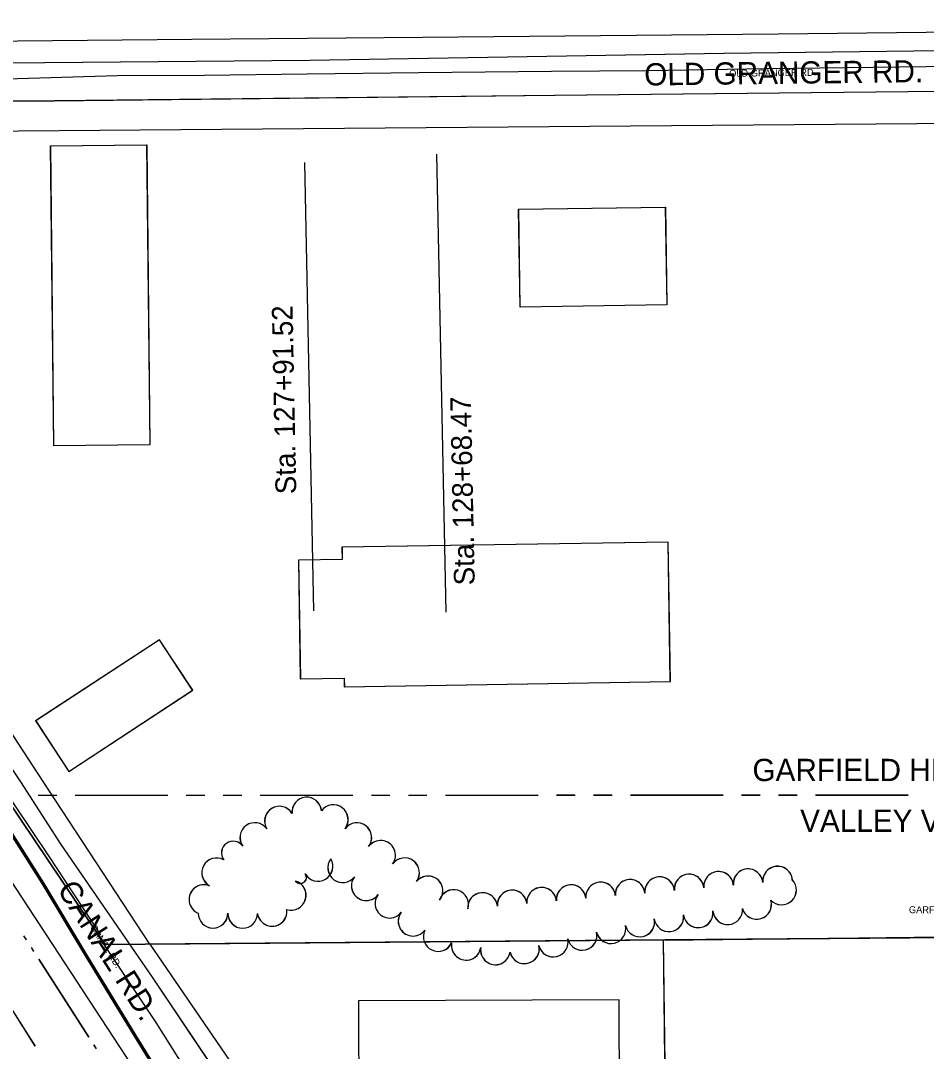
# Model space of a CAD drawing. Extents: x -25029 to 2274964, y -81170 to 687028.
# Drawn here: x -2031 to -1419, y -66014 to -65319 of the extents above; entities that cross this region are included whole.
import ezdxf

# ---------------------------------------------------------------- set-up
doc = ezdxf.new("R2010")
doc.units = 0
for name, color, linetype in [('81911BEA - RW_X_Fee_RW', 7, 'Continuous'), ('BLDG', 7, 'Continuous'), ('DIVISIONS', 7, 'Continuous'), ('DV_X_Corp_Line', 7, 'Continuous'), ('GE_X_CL_100', 7, 'Continuous'), ('GE_X_CL_2000', 7, 'Continuous'), ('PV_X_Curb', 7, 'Continuous'), ('ROAD', 7, 'Continuous'), ('ROAD-NAME', 7, 'Continuous'), ('TREES', 7, 'Continuous'), ('WATER', 7, 'Continuous')]:
    doc.layers.add(name, color=color, linetype=linetype)

msp = doc.modelspace()

# ---------------------------------------------------------------- linework, layer by layer
at = {"layer": '81911BEA - RW_X_Fee_RW'}
for p, q in [((-2157.65, -65716.22), (-1755.89, -66328.86)), ((-1943.55, -65942.11), (-2011.77, -65838.12)), ((-1943.55, -65942.11), (-288.66, -65927.79))]:
    msp.add_line(p, q, dxfattribs=at)
for points in [[(-1419.42, -65326.67), (-858.33, -65321.35), (-722.69, -65319.81), (-586.83, -65318.78)], [(-1915.39, -65331.4), (-1759.39, -65329.91), (-1519.39, -65327.62), (-1419.42, -65326.67)], [(-2438.98, -65336.4), (-2409.46, -65336.12), (-1915.39, -65331.4)], [(-1922.69, -65392.24), (-1149.52, -65385.97), (-1129.52, -65385.81), (-818.52, -65383.29), (-678.52, -65382.15), (-564.76, -65381.23)], [(-2382.88, -65395.98), (-2218.05, -65394.64), (-2032.1, -65393.13), (-1922.69, -65392.24)], [(-2011.77, -65838.12), (-2066.6, -65754.54), (-2116.33, -65678.73)], [(-1943.55, -65942.11), (-1802.8, -66147.73), (-1780.15, -66182.25), (-1697.84, -66307.71)]]:
    msp.add_lwpolyline(points, dxfattribs=at)
at = {"layer": 'BLDG'}
for points in [[(-1945.84, -65402.63), (-1943.73, -65604.99), (-2008.53, -65605.67), (-2010.64, -65403.31)], [(-1945.72, -65402.61), (-1943.63, -65604.97), (-2008.43, -65605.64), (-2010.52, -65403.28)], [(-1594.53, -65510.58), (-1693.62, -65512.07), (-1694.62, -65446.05), (-1595.53, -65444.56)], [(-1594.42, -65510.6), (-1693.51, -65512.08), (-1694.5, -65446.06), (-1595.41, -65444.58)], [(-1593.68, -65670.63), (-1813.94, -65674.15), (-1813.81, -65682.39), (-1843.36, -65682.86), (-1842.08, -65763.03), (-1812.45, -65762.56), (-1812.36, -65768.31), (-1592.18, -65764.8)], [(-1593.59, -65670.65), (-1813.85, -65674.14), (-1813.72, -65682.38), (-1843.27, -65682.85), (-1842, -65763.02), (-1812.37, -65762.55), (-1812.28, -65768.3), (-1592.1, -65764.82)], [(-1998.44, -65825.51), (-1914.78, -65770.72), (-1937.1, -65736.62), (-2020.76, -65791.41)], [(-1998.37, -65825.48), (-1914.7, -65770.7), (-1937.02, -65736.6), (-2020.69, -65791.38)], [(-1596.74, -65939.32), (-1296.12, -65935.78), (-1294.93, -66036.1), (-1595.56, -66039.64)], [(-1596.68, -65939.34), (-1296.06, -65935.84), (-1294.89, -66036.16), (-1595.52, -66039.66)], [(-1802.62, -66055.05), (-1702.16, -66054.76), (-1701.99, -66113.45), (-1626.29, -66113.23), (-1626.68, -65979.66), (-1802.84, -65980.16)], [(-1802.58, -66055.05), (-1702.12, -66054.77), (-1701.96, -66113.46), (-1626.26, -66113.25), (-1626.63, -65979.68), (-1802.79, -65980.16)]]:
    msp.add_lwpolyline(points, close=True, dxfattribs=at)
at = {"layer": 'DIVISIONS'}
for p, q in [((-2006.55, -65841.62), (-2019.05, -65841.62)), ((-2006.48, -65841.59), (-2018.98, -65841.59)), ((-1931.55, -65841.61), (-1994.05, -65841.62)), ((-1931.48, -65841.59), (-1993.98, -65841.59)), ((-1906.55, -65841.61), (-1919.05, -65841.61)), ((-1906.48, -65841.59), (-1918.98, -65841.59)), ((-1881.55, -65841.6), (-1894.05, -65841.61)), ((-1881.48, -65841.59), (-1893.98, -65841.59)), ((-1806.55, -65841.6), (-1869.05, -65841.6)), ((-1806.48, -65841.59), (-1868.98, -65841.59)), ((-1781.55, -65841.59), (-1794.05, -65841.59)), ((-1781.48, -65841.59), (-1793.98, -65841.59)), ((-1756.55, -65841.59), (-1769.05, -65841.59)), ((-1756.48, -65841.59), (-1768.98, -65841.59)), ((-1681.55, -65841.58), (-1744.05, -65841.59)), ((-1681.48, -65841.59), (-1743.98, -65841.59)), ((-1656.55, -65841.58), (-1669.05, -65841.58)), ((-1656.48, -65841.59), (-1668.98, -65841.59)), ((-1631.55, -65841.57), (-1644.05, -65841.58)), ((-1631.48, -65841.59), (-1643.98, -65841.59)), ((-1556.55, -65841.56), (-1619.05, -65841.57)), ((-1556.48, -65841.59), (-1618.98, -65841.59)), ((-1531.55, -65841.56), (-1544.05, -65841.56)), ((-1531.48, -65841.59), (-1543.98, -65841.59)), ((-1506.55, -65841.56), (-1519.05, -65841.56)), ((-1506.48, -65841.59), (-1518.98, -65841.59)), ((-1431.55, -65841.55), (-1494.05, -65841.56)), ((-1431.48, -65841.59), (-1493.98, -65841.59))]:
    msp.add_line(p, q, dxfattribs=at)
at = {"layer": 'DV_X_Corp_Line'}
for p, q in [((-1983.84, -65927.56), (-2040.28, -65843.86)), ((-1983.84, -65927.56), (-2040.28, -65843.86)), ((-2040.28, -65843.86), (-1983.84, -65927.56)), ((-2040.28, -65843.86), (-1983.84, -65927.56)), ((-1973.86, -65942.36), (-1983.84, -65927.56)), ((-1973.86, -65942.36), (-1983.84, -65927.56)), ((-1983.84, -65927.56), (-1973.86, -65942.36)), ((-1983.84, -65927.56), (-1973.86, -65942.36)), ((-1595.59, -65939.1), (-1973.86, -65942.36)), ((-1595.59, -65939.1), (-1973.86, -65942.36)), ((-1973.86, -65942.36), (-1595.59, -65939.1)), ((-1973.86, -65942.36), (-1595.59, -65939.1)), ((-1285.1, -65936.41), (-1595.59, -65939.1)), ((-1285.1, -65936.41), (-1595.59, -65939.1)), ((-1595.59, -65939.1), (-1285.1, -65936.41)), ((-1595.59, -65939.1), (-1285.1, -65936.41))]:
    msp.add_line(p, q, dxfattribs=at)
at = {"layer": 'GE_X_CL_100'}
for p, q in [((-1743.53, -65718.04), (-1749.8, -65408.9)), ((-1832.95, -65717.01), (-1839.07, -65414.58))]:
    msp.add_line(p, q, dxfattribs=at)
at = {"layer": 'GE_X_CL_2000'}
for points in [[(-2040.42, -65357.97), (-1965.76, -65355.83), (-1907.06, -65355.64), (-1837.48, -65354.75), (-1762.1, -65353.87), (-1672.4, -65352.86), (-1607.53, -65352.5), (-1527.07, -65351.1), (-1276.11, -65348.01), (-1195.29, -65346.79), (-1113.03, -65346.84), (-1045.81, -65345.77), (-975.68, -65345.06), (-910.08, -65344.34), (-855.19, -65343.96), (-784.67, -65343.56), (-718.36, -65342.8), (-634.48, -65342), (-580.59, -65341.37), (-556.29, -65341.07)], [(-2453.42, -65465.79), (-2406.53, -65483.22), (-2395.09, -65488.31), (-2383.76, -65493.61), (-2372.53, -65499.14), (-2361.41, -65504.89), (-2350.41, -65510.86), (-2339.52, -65517.04), (-2328.76, -65523.44), (-2318.13, -65530.04), (-2297.61, -65543.3), (-2287.73, -65549.97), (-2278, -65556.84), (-2268.42, -65563.92), (-2259, -65571.21), (-2249.74, -65578.7), (-2240.63, -65586.4), (-2190.75, -65631.84), (-2155.35, -65672.16), (-2114.92, -65727.54), (-2081.72, -65777.28), (-2047.09, -65830.47), (-2012.45, -65881.85), (-1976.92, -65935.72)], [(-1978.92, -65935.76), (-1976.01, -65940.16), (-1939.57, -65994.99), (-1903.85, -66051.8), (-1869.39, -66104.09), (-1832.4, -66159.28)]]:
    msp.add_lwpolyline(points, dxfattribs=at)
at = {"layer": 'PV_X_Curb'}
for points in [[(-1781.88, -66270.97), (-1810.54, -66228.35), (-1853.52, -66161.11), (-1884.59, -66112.87), (-1920.21, -66058.93), (-1954.04, -66004.2), (-1987, -65949.89), (-2016.35, -65901.15), (-2046.48, -65853.92), (-2069.12, -65819.05), (-2086.78, -65790.93), (-2101.63, -65768.37), (-2116.26, -65746.72), (-2131.18, -65724.81), (-2144.84, -65705.94), (-2158.94, -65688.94), (-2169.22, -65677.21)], [(-1781.47, -66270.69), (-1810.12, -66228.08), (-1853.1, -66160.84), (-1884.17, -66112.6), (-1919.79, -66058.66), (-1953.61, -66003.93), (-1986.57, -65949.64), (-2015.92, -65900.88), (-2046.06, -65853.65), (-2068.7, -65818.78), (-2086.36, -65790.66), (-2101.21, -65768.09), (-2115.84, -65746.44), (-2130.77, -65724.52), (-2144.45, -65705.63), (-2158.56, -65688.61), (-2168.84, -65676.88)]]:
    msp.add_lwpolyline(points, dxfattribs=at)
at = {"layer": 'ROAD'}
for points in [[(-2173.74, -65347.37), (-2014.68, -65347.13), (-1835.7, -65345.47), (-1702.21, -65343.29), (-1555.98, -65340.73), (-1427.74, -65339.21), (-1289.35, -65337.45), (-1156.36, -65336.43), (-915.42, -65334.4), (-793.51, -65331.22), (-675.92, -65331.15), (-551.42, -65329.91), (-551.25, -65357.26), (-661.36, -65356.61), (-877.25, -65359.39), (-1083.72, -65362.03), (-1388.48, -65366.28), (-1670.36, -65369.23), (-2008.16, -65373.03), (-2173.31, -65373.51)], [(-2173.61, -65347.32), (-2014.55, -65347.1), (-1835.57, -65345.46), (-1702.08, -65343.3), (-1555.85, -65340.76), (-1427.61, -65339.25), (-1289.22, -65337.51), (-1156.23, -65336.5), (-915.29, -65334.5), (-793.38, -65331.34), (-675.79, -65331.28), (-551.29, -65330.06), (-551.12, -65357.41), (-661.23, -65356.74), (-877.12, -65359.5), (-1083.59, -65362.11), (-1388.35, -65366.33), (-1670.24, -65369.24), (-2008.04, -65373), (-2173.19, -65373.46)], [(-2168.47, -65676.55), (-2158.18, -65688.29), (-2144.05, -65705.33), (-2130.36, -65724.23), (-2115.43, -65746.16), (-2100.8, -65767.81), (-2085.94, -65790.39), (-2068.28, -65818.51), (-2045.64, -65853.37), (-2015.5, -65900.62), (-1986.14, -65949.38), (-1953.19, -66003.67), (-1919.37, -66058.39), (-1883.75, -66112.32), (-1852.68, -66160.57), (-1809.7, -66227.81), (-1781.05, -66270.42)], [(-1883.47, -66051.44), (-1941.87, -65964.22), (-2003.58, -65874.77), (-2030.77, -65832.49), (-2046.55, -65809.26)], [(-1883.43, -66051.43), (-1941.82, -65964.2), (-2003.52, -65874.74), (-2030.7, -65832.46), (-2046.48, -65809.23)]]:
    msp.add_lwpolyline(points, dxfattribs=at)
at = {"layer": 'TREES'}
for centre, radius, start, end in [((-1837.69, -65852.85), 10, 5.09833, 185.09833), ((-1837.63, -65852.84), 10, 5.09133, 185.09133), ((-1856.15, -65859), 10, 31.76441, 211.76441), ((-1856.09, -65858.99), 10, 31.75741, 211.75741), ((-1819.78, -65858.02), 10, 322.65548, 142.65548), ((-1819.72, -65858.02), 10, 322.64848, 142.64848), ((-1872.79, -65870.07), 10, 35.52406, 215.52406), ((-1872.73, -65870.07), 10, 35.51706, 215.51706), ((-1803.88, -65870.16), 10, 322.65561, 142.65561), ((-1803.82, -65870.16), 10, 322.64861, 142.64861), ((-1887.37, -65880.49), 7.92, 35.52406, 215.52406), ((-1887.32, -65880.48), 7.92, 35.51706, 215.51706), ((-1787.8, -65882.05), 10, 324.38363, 144.38363), ((-1787.74, -65882.05), 10, 324.37663, 144.37663), ((-1898.61, -65893.86), 10, 61.36017, 241.36017), ((-1898.55, -65893.85), 10, 61.35317, 241.35317), ((-1830.09, -65889.54), 10, 210.28919, 30.28919), ((-1830.04, -65889.53), 10, 210.28219, 30.28219), ((-1813.47, -65890.51), 10, 143.03481, 323.03481), ((-1813.41, -65890.51), 10, 143.02781, 323.02781), ((-1771.61, -65893.8), 10, 323.64333, 143.64333), ((-1771.56, -65893.8), 10, 323.63633, 143.63633), ((-1559.58, -65903.01), 10, 5.1297, 185.1297), ((-1559.52, -65903.04), 10, 5.1227, 185.1227), ((-1539.66, -65901.22), 10, 5.1297, 185.1297), ((-1539.6, -65901.25), 10, 5.1227, 185.1227), ((-1519.74, -65899.43), 10, 5.1297, 185.1297), ((-1519.68, -65899.47), 10, 5.1227, 185.1227), ((-1848.2, -65909.02), 10, 252.71754, 72.71754), ((-1848.14, -65909.02), 10, 252.71054, 72.71054), ((-1841.98, -65897.03), 4.07, 216.97593, 36.97593), ((-1841.92, -65897.02), 4.07, 216.96893, 36.96893), ((-1797.51, -65902.57), 10, 142.81008, 322.81008), ((-1797.46, -65902.57), 10, 142.80308, 322.80308), ((-1755.81, -65906.04), 10, 320.82471, 140.82471), ((-1755.75, -65906.05), 10, 320.81771, 140.81771), ((-1639.26, -65910.16), 10, 5.1297, 185.1297), ((-1639.2, -65910.18), 10, 5.1227, 185.1227), ((-1619.34, -65908.37), 10, 5.1297, 185.1297), ((-1619.28, -65908.4), 10, 5.1227, 185.1227), ((-1599.42, -65906.59), 10, 5.1297, 185.1297), ((-1599.36, -65906.61), 10, 5.1227, 185.1227), ((-1579.5, -65904.8), 10, 5.1297, 185.1297), ((-1579.44, -65904.82), 10, 5.1227, 185.1227), ((-1517.05, -65905.4), 10, 223.33508, 43.33508), ((-1517, -65905.44), 10, 223.32808, 43.32808), ((-1907.19, -65911.89), 10, 67.73142, 247.73142), ((-1907.14, -65911.88), 10, 67.72442, 247.72442), ((-1738.48, -65915.24), 10, 343.25997, 163.25997), ((-1738.43, -65915.25), 10, 343.25297, 163.25297), ((-1718.94, -65917.27), 10, 4.87622, 184.87622), ((-1718.89, -65917.28), 10, 4.86922, 184.86922), ((-1699.02, -65915.53), 10, 5.1297, 185.1297), ((-1698.96, -65915.54), 10, 5.1227, 185.1227), ((-1679.1, -65913.74), 10, 5.1297, 185.1297), ((-1679.05, -65913.75), 10, 5.1227, 185.1227), ((-1659.18, -65911.95), 10, 5.1297, 185.1297), ((-1659.12, -65911.97), 10, 5.1227, 185.1227), ((-1781.72, -65914.55), 9.82, 142.81008, 322.81008), ((-1781.67, -65914.55), 9.82, 142.80308, 322.80308), ((-1533.9, -65915.15), 10, 196.80564, 16.80564), ((-1533.85, -65915.19), 10, 196.79864, 16.79864), ((-1900.98, -65921.18), 10, 179.79399, 359.79399), ((-1900.93, -65921.17), 10, 179.78699, 359.78699), ((-1880.98, -65921.26), 10, 179.79399, 359.79399), ((-1880.93, -65921.25), 10, 179.78699, 359.78699), ((-1861.08, -65919.93), 10, 187.81839, 7.81839), ((-1861.02, -65919.92), 10, 187.81139, 7.81139), ((-1765.93, -65926.53), 10, 142.81008, 322.81008), ((-1765.88, -65926.53), 10, 142.80308, 322.80308), ((-1593.15, -65923.53), 10, 187.53324, 7.53324), ((-1593.1, -65923.55), 10, 187.52624, 7.52624), ((-1573.33, -65920.91), 10, 187.51739, 7.51739), ((-1573.27, -65920.94), 10, 187.51039, 7.51039), ((-1553.44, -65918.82), 10, 184.45993, 4.45993), ((-1553.39, -65918.85), 10, 184.45293, 4.45293), ((-1612.78, -65927.09), 9.97, 193.06826, 13.06826), ((-1612.73, -65927.12), 9.97, 193.06126, 13.06126), ((-1748.95, -65936.9), 10, 154.34692, 334.34692), ((-1748.9, -65936.91), 10, 154.33992, 334.33992), ((-1651.72, -65936.13), 10, 193.06826, 13.06826), ((-1651.67, -65936.15), 10, 193.06126, 13.06126), ((-1632.23, -65931.61), 10, 193.06826, 13.06826), ((-1632.18, -65931.63), 10, 193.06126, 13.06126), ((-1730.06, -65942.81), 10, 170.92858, 350.92858), ((-1730.01, -65942.82), 10, 170.92158, 350.92158), ((-1690.68, -65945.18), 10, 193.06826, 13.06826), ((-1690.63, -65945.19), 10, 193.06126, 13.06126), ((-1671.2, -65940.65), 10, 193.06826, 13.06826), ((-1671.15, -65940.67), 10, 193.06126, 13.06126), ((-1710.3, -65945.91), 10, 171.21598, 351.21598), ((-1710.25, -65945.92), 10, 171.20898, 351.20898)]:
    msp.add_arc(centre, radius, start, end, dxfattribs=at)
at = {"layer": 'WATER'}
for p, q in [((-2027, -65938.99), (-2028.69, -65936.36)), ((-2026.94, -65938.96), (-2028.63, -65936.33)), ((-2021.92, -65946.87), (-2023.61, -65944.25)), ((-2021.87, -65946.84), (-2023.56, -65944.22)), ((-1984.74, -66004.71), (-2018.54, -65952.13)), ((-1984.69, -66004.68), (-2018.49, -65952.1)), ((-1979.67, -66012.59), (-1981.36, -66009.97)), ((-1979.62, -66012.56), (-1981.31, -66009.94))]:
    msp.add_line(p, q, dxfattribs=at)
for points in [[(-2055.04, -65958.37), (-2038.04, -65984.24), (-2021.22, -66010.91)], [(-2054.99, -65958.33), (-2037.99, -65984.21), (-2021.17, -66010.88)]]:
    msp.add_lwpolyline(points, dxfattribs=at)

# ---------------------------------------------------------------- texts
at = {"layer": 'DIVISIONS'}
for s, p in [('GARFIELD HEIGHTS', (-1536.67, -65831.95)), ('VALLEY VIEW', (-1504.48, -65866.23))]:
    msp.add_text(s, height=15, dxfattribs=at).set_placement(p)
msp.add_text('GARFIELD HEIGHTS', height=4.68, rotation=0.007, dxfattribs=at).set_placement((-1431.03, -65921.12))
at = {"layer": 'GE_X_CL_100'}
for s, p in [('Sta. 127+91.52', (-1844.72, -65638.26)), ('Sta. 128+68.47', (-1724.21, -65699.76))]:
    msp.add_text(s, height=14, rotation=91.16047, dxfattribs=at).set_placement(p)
at = {"layer": 'ROAD-NAME'}
for s, height, rotation, p in [('OLD GRANGER RD.', 15, 0.68858, (-1609.69, -65362.59)), ('OLD GRANGER RD.', 4.68, 0.69558, (-1552.38, -65356.71)), ('CANAL RD.', 15, 302.61803, (-2006.65, -65905.05)), ('CANAL RD.', 4.68, 302.62503, (-1984.22, -65930.63))]:
    msp.add_text(s, height=height, rotation=rotation, dxfattribs=at).set_placement(p)

doc.saveas('drawing.dxf')
